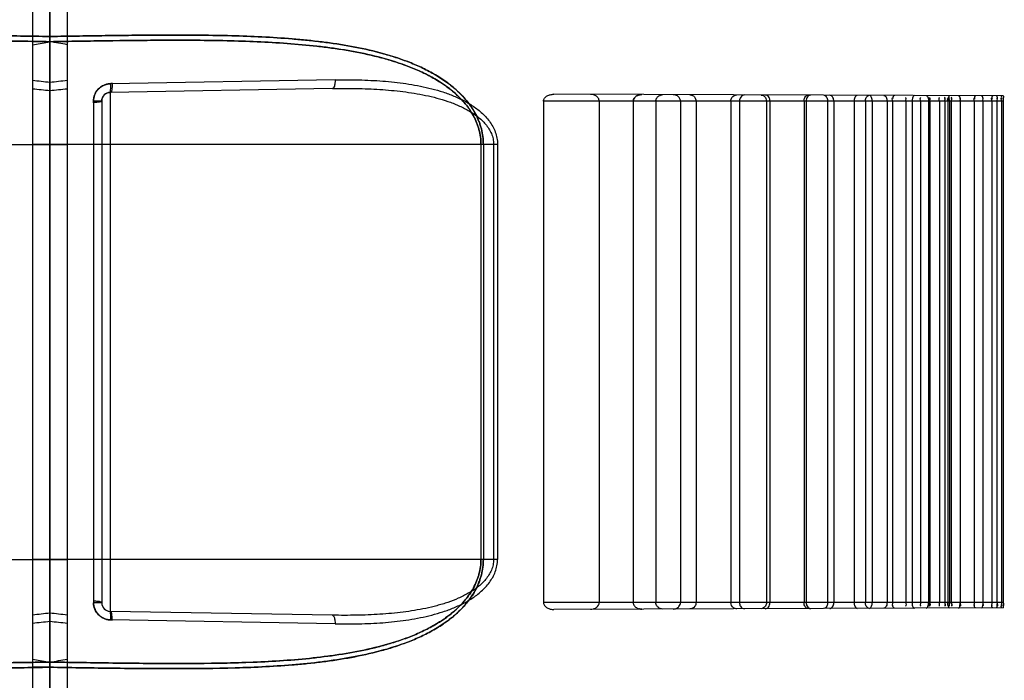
# Model space of a CAD drawing. Header units: millimetres. Extents: x 0 to 297, y 0 to 210.
# Tile 271 of 455: x 143.063 to 143.518, y 157.467 to 157.773. Entities that reach past the tile are written whole.
import ezdxf

# ---------------------------------------------------------------- set-up
doc = ezdxf.new("R2010")
doc.units = ezdxf.units.MM
doc.header["$LTSCALE"] = 16.335
doc.layers.add('INTFCLR_1', color=7, linetype='CONTINUOUS')
doc.layers.add('INTFCLR_72935', color=7, linetype='CONTINUOUS')

msp = doc.modelspace()

# ---------------------------------------------------------------- linework, layer by layer
at = {"layer": 'INTFCLR_1', "color": 6, "linetype": 'Continuous'}
for p, q in [((143.06858, 160.96814), (143.06858, 157.2367)), ((143.07658, 157.26157), (143.07658, 160.96955)), ((143.30494, 157.73529), (143.30494, 157.50329)), ((143.33075, 157.73529), (143.33075, 157.50329)), ((143.34649, 157.73529), (143.34649, 157.50329)), ((143.35693, 157.73529), (143.35693, 157.50329)), ((143.36833, 157.73529), (143.36833, 157.50329)), ((143.37555, 157.73529), (143.37555, 157.50329)), ((143.39166, 157.73529), (143.39166, 157.50329)), ((143.39563, 157.73529), (143.39563, 157.50329)), ((143.40812, 157.73529), (143.40812, 157.50329)), ((143.40976, 157.73529), (143.40976, 157.50329)), ((143.42551, 157.73529), (143.42551, 157.50329)), ((143.42651, 157.73529), (143.42651, 157.50329)), ((143.43639, 157.73529), (143.43639, 157.50329)), ((143.43929, 157.73529), (143.43929, 157.50329)), ((143.44871, 157.73529), (143.44871, 157.50329)), ((143.45394, 157.73529), (143.45394, 157.50329)), ((143.45702, 157.73529), (143.45702, 157.50329)), ((143.46391, 157.73529), (143.46391, 157.50329)), ((143.46645, 157.73529), (143.46645, 157.50329)), ((143.4726, 157.73529), (143.4726, 157.50329)), ((143.47548, 157.73529), (143.47548, 157.50329)), ((143.47944, 157.73529), (143.47944, 157.50329)), ((143.48316, 157.73529), (143.48316, 157.50329)), ((143.48368, 157.73529), (143.48368, 157.50329)), ((143.48815, 157.73529), (143.48815, 157.50329)), ((143.49064, 157.73529), (143.49064, 157.50329)), ((143.49206, 157.73529), (143.49206, 157.50329)), ((143.49284, 157.73529), (143.49284, 157.50329)), ((143.49366, 157.73529), (143.49366, 157.50329)), ((143.49778, 157.73529), (143.49778, 157.50329)), ((143.50427, 157.73529), (143.50427, 157.50329)), ((143.50823, 157.73529), (143.50823, 157.50329)), ((143.51248, 157.73529), (143.51248, 157.50329)), ((143.5148, 157.73529), (143.5148, 157.50329)), ((143.5169, 157.73529), (143.5169, 157.50329)), ((143.51767, 157.73529), (143.51767, 157.50329))]:
    msp.add_line(p, q, dxfattribs=at)
at = {"layer": 'INTFCLR_1', "color": 9, "linetype": 'Continuous'}
for p, q in [((143.07658, 157.76521), (143.06858, 157.76521)), ((143.06858, 157.76141), (143.07658, 157.76282)), ((143.20738, 157.74115), (143.10451, 157.73936)), ((143.2085, 157.74515), (143.1047, 157.74336)), ((143.10451, 157.73936), (143.10451, 157.49922)), ((143.5176, 157.73775), (143.30976, 157.73847)), ((143.09676, 157.73536), (143.09676, 157.50322)), ((143.10058, 157.73536), (143.09676, 157.73536)), ((143.10058, 157.73536), (143.10058, 157.50322)), ((143.51767, 157.73529), (143.30494, 157.73529)), ((143.2837, 157.71529), (143.06858, 157.71529)), ((143.27602, 157.71529), (143.27602, 157.52329)), ((143.27713, 157.71529), (143.27713, 157.52329)), ((143.28189, 157.71529), (143.28189, 157.52329)), ((143.2837, 157.71529), (143.2837, 157.52329)), ((143.2837, 157.52329), (143.06858, 157.52329)), ((143.10058, 157.50322), (143.09676, 157.50322)), ((143.51767, 157.50329), (143.30494, 157.50329)), ((143.5176, 157.50083), (143.30976, 157.5001)), ((143.20738, 157.49742), (143.10451, 157.49922)), ((143.2085, 157.49342), (143.1047, 157.49522)), ((143.06858, 157.47717), (143.07658, 157.47576)), ((143.07658, 157.47336), (143.06858, 157.47336))]:
    msp.add_line(p, q, dxfattribs=at)
at = {"layer": 'INTFCLR_1', "color": 7, "linetype": 'Continuous'}
for points in [[(143.34942, 157.73824), (143.34929, 157.73821), (143.34916, 157.73817)], [(143.34942, 157.73824), (143.34956, 157.73826), (143.34969, 157.73828), (143.34983, 157.7383), (143.34997, 157.73831), (143.35011, 157.73832), (143.35025, 157.73833), (143.3504, 157.73833)], [(143.34917, 157.5004), (143.34929, 157.50037), (143.34942, 157.50034)], [(143.3504, 157.50024), (143.35026, 157.50024), (143.35012, 157.50025), (143.34999, 157.50026), (143.34984, 157.50027), (143.3497, 157.50029), (143.34956, 157.50031), (143.34942, 157.50034)]]:
    msp.add_lwpolyline(points, dxfattribs=at)
at = {"layer": 'INTFCLR_1', "color": 9, "linetype": 'Continuous'}
for centre, radius, start, end in [((142.87346, 155.98958), 1.76604, 83.39571, 83.65692), ((142.84029, 155.62307), 2.13012, 83.63122, 83.84769), ((143.10458, 157.73536), 0.004, 91, 180), ((143.10458, 157.50322), 0.004, 180, 269), ((142.84029, 159.61551), 2.13012, 276.15231, 276.36878), ((142.87346, 159.24899), 1.76604, 276.34308, 276.60429)]:
    msp.add_arc(centre, radius, start, end, dxfattribs=at)
for points, knots in [([(143.07658, 157.76521), (143.0857, 157.76537), (143.10433, 157.76567), (143.13238, 157.76595), (143.15599, 157.76578), (143.17473, 157.76509), (143.18637, 157.76436), (143.19562, 157.76351), (143.20476, 157.76248), (143.21602, 157.76079), (143.2271, 157.75838), (143.23467, 157.75618), (143.23894, 157.75476), (143.24316, 157.75321), (143.24832, 157.75103), (143.25429, 157.74796), (143.25903, 157.74495), (143.26262, 157.74223), (143.26606, 157.73925), (143.2692, 157.73591), (143.27157, 157.73264), (143.2728, 157.73066), (143.27395, 157.7286), (143.27493, 157.72643), (143.27573, 157.72419), (143.27674, 157.72072), (143.27713, 157.71769), (143.27713, 157.71529)], [0, 0, 0, 0, 0.12336, 0.251896, 0.379208, 0.442435, 0.505427, 0.536832, 0.568018, 0.629717, 0.690714, 0.72109, 0.736287, 0.751512, 0.781833, 0.811984, 0.842223, 0.85751, 0.872869, 0.903658, 0.919337, 0.927281, 0.935229, 0.951218, 0.959319, 0.967461, 1, 1, 1, 1]), ([(143.27713, 157.71529), (143.27713, 157.71769), (143.27674, 157.72072), (143.27573, 157.72418), (143.27494, 157.72642), (143.27372, 157.72911), (143.27223, 157.73164), (143.27091, 157.73356), (143.26884, 157.73629), (143.2661, 157.73921), (143.26267, 157.74218), (143.25909, 157.74491), (143.25528, 157.74733), (143.25134, 157.74948), (143.24731, 157.75146), (143.24008, 157.75451), (143.22934, 157.75788), (143.21831, 157.7603), (143.20933, 157.7618), (143.20019, 157.76306), (143.18863, 157.76421), (143.17464, 157.7651), (143.15582, 157.76578), (143.13218, 157.76595), (143.10419, 157.76567), (143.08564, 157.76537), (143.07658, 157.76521)], [0, 0, 0, 0, 0.032502, 0.040639, 0.048713, 0.064642, 0.080465, 0.088345, 0.096141, 0.126841, 0.142124, 0.157415, 0.18778, 0.202953, 0.218156, 0.24843, 0.308896, 0.370002, 0.400935, 0.432046, 0.494665, 0.55792, 0.621562, 0.749218, 0.877476, 1, 1, 1, 1]), ([(143.27602, 157.71529), (143.27602, 157.71758), (143.27563, 157.72048), (143.27463, 157.72378), (143.27384, 157.72592), (143.27262, 157.72849), (143.27114, 157.73091), (143.26983, 157.73274), (143.26777, 157.73536), (143.26505, 157.73814), (143.26164, 157.74097), (143.25807, 157.74358), (143.25429, 157.74589), (143.25037, 157.74793), (143.24636, 157.74982), (143.23917, 157.75273), (143.2285, 157.75595), (143.21754, 157.75824), (143.20861, 157.75966), (143.19952, 157.76086), (143.18803, 157.76195), (143.17412, 157.76279), (143.15541, 157.76342), (143.1319, 157.76357), (143.10406, 157.76327), (143.0856, 157.76297), (143.07658, 157.76282)], [0, 0, 0, 0, 0.031414, 0.039298, 0.047133, 0.062626, 0.07807, 0.085781, 0.093423, 0.123638, 0.138742, 0.153893, 0.18407, 0.199187, 0.214353, 0.244604, 0.305167, 0.366483, 0.397548, 0.428804, 0.491734, 0.555321, 0.619305, 0.747657, 0.876615, 1, 1, 1, 1]), ([(143.07658, 157.76282), (143.08567, 157.76298), (143.1042, 157.76328), (143.1321, 157.76357), (143.15557, 157.76342), (143.17421, 157.76278), (143.18578, 157.76209), (143.19498, 157.76129), (143.20406, 157.76032), (143.21526, 157.75871), (143.22627, 157.75641), (143.2338, 157.75432), (143.23804, 157.75296), (143.24224, 157.75149), (143.24737, 157.74941), (143.2533, 157.74649), (143.25801, 157.74362), (143.26158, 157.74101), (143.265, 157.73818), (143.26813, 157.73499), (143.27049, 157.73187), (143.27172, 157.72997), (143.27285, 157.728), (143.27383, 157.72594), (143.27463, 157.72379), (143.27563, 157.72048), (143.27602, 157.71759), (143.27602, 157.71529)], [0, 0, 0, 0, 0.124225, 0.253464, 0.38147, 0.445037, 0.508359, 0.539923, 0.571261, 0.633235, 0.694443, 0.724886, 0.740103, 0.755337, 0.785636, 0.815695, 0.845748, 0.860894, 0.876077, 0.90638, 0.921736, 0.929497, 0.937248, 0.9528, 0.96066, 0.96855, 1, 1, 1, 1]), ([(143.2085, 157.74515), (143.20851, 157.74466), (143.20845, 157.74351), (143.20828, 157.7422), (143.20768, 157.74116), (143.20738, 157.74115)], [0, 0, 0, 0, 0.341014, 0.786363, 1, 1, 1, 1]), ([(143.20738, 157.74115), (143.21104, 157.74122), (143.21833, 157.74123), (143.22919, 157.74081), (143.2399, 157.73984), (143.24869, 157.73843), (143.25559, 157.73679), (143.25981, 157.73552), (143.26311, 157.73433), (143.26633, 157.73301), (143.27019, 157.73111), (143.27379, 157.72875), (143.27641, 157.72653), (143.27819, 157.72466), (143.27972, 157.72258), (143.28093, 157.72031), (143.28171, 157.71786), (143.2819, 157.71615), (143.28189, 157.71529)], [0, 0, 0, 0, 0.129737, 0.257789, 0.384377, 0.510018, 0.572731, 0.634983, 0.665967, 0.696869, 0.757849, 0.818212, 0.848604, 0.879072, 0.909383, 0.939632, 0.969604, 1, 1, 1, 1]), ([(143.2085, 157.74515), (143.2122, 157.74521), (143.21956, 157.74521), (143.23052, 157.7447), (143.24133, 157.74355), (143.25021, 157.7419), (143.25717, 157.74001), (143.26143, 157.73854), (143.26475, 157.73716), (143.26801, 157.73564), (143.27193, 157.73343), (143.27555, 157.73072), (143.27817, 157.72817), (143.27997, 157.72602), (143.28152, 157.72364), (143.28273, 157.72103), (143.28352, 157.71822), (143.2837, 157.71627), (143.2837, 157.71529)], [0, 0, 0, 0, 0.126447, 0.251299, 0.374875, 0.497872, 0.559525, 0.620986, 0.651723, 0.682501, 0.743704, 0.805186, 0.836613, 0.868537, 0.900785, 0.933489, 0.966362, 1, 1, 1, 1]), ([(143.07658, 157.47336), (143.0857, 157.4732), (143.10433, 157.4729), (143.13238, 157.47262), (143.15599, 157.4728), (143.17473, 157.47348), (143.18637, 157.47422), (143.19562, 157.47506), (143.20476, 157.47609), (143.21602, 157.47778), (143.2271, 157.4802), (143.23467, 157.48239), (143.23894, 157.48382), (143.24316, 157.48537), (143.24832, 157.48754), (143.25429, 157.49061), (143.25903, 157.49362), (143.26262, 157.49635), (143.26606, 157.49932), (143.2692, 157.50267), (143.27157, 157.50593), (143.2728, 157.50791), (143.27395, 157.50998), (143.27493, 157.51214), (143.27573, 157.51439), (143.27674, 157.51785), (143.27713, 157.52088), (143.27713, 157.52329)], [0, 0, 0, 0, 0.12336, 0.251896, 0.379208, 0.442435, 0.505427, 0.536832, 0.568018, 0.629717, 0.690714, 0.72109, 0.736287, 0.751512, 0.781833, 0.811984, 0.842223, 0.85751, 0.872869, 0.903658, 0.919337, 0.927281, 0.935229, 0.951218, 0.959319, 0.967461, 1, 1, 1, 1]), ([(143.27713, 157.52329), (143.27713, 157.52088), (143.27674, 157.51786), (143.27573, 157.5144), (143.27494, 157.51216), (143.27372, 157.50947), (143.27223, 157.50694), (143.27091, 157.50502), (143.26884, 157.50228), (143.2661, 157.49936), (143.26267, 157.4964), (143.25909, 157.49366), (143.25528, 157.49124), (143.25134, 157.48909), (143.24731, 157.48712), (143.24008, 157.48407), (143.22934, 157.48069), (143.21831, 157.47828), (143.20933, 157.47678), (143.20019, 157.47552), (143.18863, 157.47436), (143.17464, 157.47347), (143.15582, 157.47279), (143.13218, 157.47262), (143.10419, 157.4729), (143.08564, 157.4732), (143.07658, 157.47336)], [0, 0, 0, 0, 0.032502, 0.040639, 0.048713, 0.064642, 0.080465, 0.088345, 0.096141, 0.126841, 0.142124, 0.157415, 0.18778, 0.202953, 0.218156, 0.24843, 0.308896, 0.370002, 0.400935, 0.432046, 0.494665, 0.55792, 0.621562, 0.749218, 0.877476, 1, 1, 1, 1]), ([(143.07658, 157.47576), (143.08567, 157.4756), (143.1042, 157.4753), (143.1321, 157.47501), (143.15557, 157.47516), (143.17421, 157.47579), (143.18578, 157.47649), (143.19498, 157.47728), (143.20406, 157.47826), (143.21526, 157.47986), (143.22627, 157.48216), (143.2338, 157.48425), (143.23804, 157.48561), (143.24224, 157.48708), (143.24737, 157.48916), (143.2533, 157.49209), (143.25801, 157.49496), (143.26158, 157.49756), (143.265, 157.50039), (143.26813, 157.50359), (143.27049, 157.50671), (143.27172, 157.5086), (143.27285, 157.51057), (143.27383, 157.51264), (143.27463, 157.51479), (143.27563, 157.51809), (143.27602, 157.52099), (143.27602, 157.52329)], [0, 0, 0, 0, 0.124225, 0.253464, 0.38147, 0.445037, 0.508359, 0.539923, 0.571261, 0.633235, 0.694443, 0.724886, 0.740103, 0.755337, 0.785636, 0.815695, 0.845748, 0.860894, 0.876077, 0.90638, 0.921736, 0.929497, 0.937248, 0.9528, 0.96066, 0.96855, 1, 1, 1, 1]), ([(143.27602, 157.52329), (143.27602, 157.52099), (143.27563, 157.5181), (143.27463, 157.5148), (143.27384, 157.51265), (143.27262, 157.51008), (143.27114, 157.50767), (143.26983, 157.50584), (143.26777, 157.50322), (143.26505, 157.50043), (143.26164, 157.49761), (143.25807, 157.495), (143.25429, 157.49269), (143.25037, 157.49064), (143.24636, 157.48875), (143.23917, 157.48585), (143.2285, 157.48263), (143.21754, 157.48034), (143.20861, 157.47891), (143.19952, 157.47772), (143.18803, 157.47662), (143.17412, 157.47579), (143.15541, 157.47515), (143.1319, 157.47501), (143.10406, 157.4753), (143.0856, 157.4756), (143.07658, 157.47576)], [0, 0, 0, 0, 0.031414, 0.039298, 0.047133, 0.062626, 0.07807, 0.085781, 0.093423, 0.123638, 0.138742, 0.153893, 0.18407, 0.199187, 0.214353, 0.244604, 0.305167, 0.366483, 0.397548, 0.428804, 0.491734, 0.555321, 0.619305, 0.747657, 0.876615, 1, 1, 1, 1]), ([(143.28189, 157.52329), (143.28189, 157.52244), (143.28171, 157.52073), (143.28093, 157.51828), (143.27973, 157.51601), (143.27821, 157.51394), (143.27644, 157.51208), (143.27448, 157.51041), (143.27238, 157.5089), (143.26944, 157.5071), (143.26555, 157.50518), (143.26149, 157.50362), (143.25816, 157.50256), (143.25478, 157.50159), (143.24876, 157.50016), (143.23998, 157.49874), (143.23107, 157.49793), (143.22386, 157.49756), (143.21655, 157.49735), (143.21105, 157.49736), (143.20738, 157.49742)], [0, 0, 0, 0, 0.030062, 0.060238, 0.090311, 0.120578, 0.150842, 0.181066, 0.211521, 0.242136, 0.303191, 0.364665, 0.395704, 0.426889, 0.48923, 0.614486, 0.74127, 0.805385, 0.869962, 1, 1, 1, 1]), ([(143.2085, 157.49342), (143.2122, 157.49336), (143.21956, 157.49336), (143.23052, 157.49387), (143.24133, 157.49502), (143.25021, 157.49667), (143.25717, 157.49857), (143.26143, 157.50003), (143.26475, 157.50141), (143.26801, 157.50293), (143.27193, 157.50514), (143.27555, 157.50785), (143.27817, 157.5104), (143.27997, 157.51255), (143.28152, 157.51494), (143.28273, 157.51754), (143.28352, 157.52035), (143.2837, 157.5223), (143.2837, 157.52329)], [0, 0, 0, 0, 0.126447, 0.251299, 0.374875, 0.497872, 0.559525, 0.620986, 0.651723, 0.682501, 0.743704, 0.805186, 0.836613, 0.868537, 0.900785, 0.933489, 0.966362, 1, 1, 1, 1]), ([(143.20738, 157.49742), (143.20768, 157.49742), (143.20828, 157.49638), (143.20845, 157.49507), (143.20851, 157.49391), (143.2085, 157.49342)], [0, 0, 0, 0, 0.213638, 0.658986, 1, 1, 1, 1])]:
    msp.add_open_spline(points, degree=3, knots=knots, dxfattribs=at)
at = {"layer": 'INTFCLR_1', "color": 7, "linetype": 'Continuous'}
for points, knots in [([(143.09673, 157.73458), (143.09667, 157.7351), (143.09678, 157.73614), (143.09718, 157.73842), (143.09846, 157.74052), (143.10025, 157.742), (143.10163, 157.74275), (143.10313, 157.74323), (143.10417, 157.74335), (143.1047, 157.74336)], [0, 0, 0, 0, 0.117169, 0.235064, 0.526807, 0.645227, 0.763108, 0.881689, 1, 1, 1, 1]), ([(143.10547, 157.74341), (143.10495, 157.74345), (143.10391, 157.74332), (143.10237, 157.74304), (143.10069, 157.74231), (143.09921, 157.74121), (143.09805, 157.73979), (143.09732, 157.73841), (143.09686, 157.73691), (143.09676, 157.73587), (143.09676, 157.73536)], [0, 0, 0, 0, 0.117701, 0.236074, 0.35376, 0.530178, 0.648131, 0.765238, 0.882813, 1, 1, 1, 1]), ([(143.09676, 157.73536), (143.09676, 157.7361), (143.09698, 157.73761), (143.09792, 157.73968), (143.09941, 157.74142), (143.10164, 157.74289), (143.10356, 157.74333), (143.1047, 157.74336)], [0, 0, 0, 0, 0.180318, 0.361107, 0.542807, 0.725532, 1, 1, 1, 1]), ([(143.10451, 157.73936), (143.10461, 157.73936), (143.10458, 157.73996), (143.10472, 157.74061), (143.1047, 157.74195), (143.1047, 157.74286), (143.1047, 157.74336)], [0, 0, 0, 0, 0.073635, 0.296153, 0.633674, 1, 1, 1, 1]), ([(143.10547, 157.74341), (143.10545, 157.74316), (143.10539, 157.74243), (143.10529, 157.74142), (143.10517, 157.74049), (143.10507, 157.73988), (143.10499, 157.73959), (143.10494, 157.73938), (143.1049, 157.73938)], [0, 0, 0, 0, 0.180442, 0.543268, 0.738068, 0.883457, 0.969686, 1, 1, 1, 1]), ([(143.10058, 157.73536), (143.10058, 157.73561), (143.10065, 157.73639), (143.10116, 157.73762), (143.10253, 157.73901), (143.10401, 157.73945), (143.1049, 157.73938)], [0, 0, 0, 0, 0.118669, 0.354892, 0.591123, 1, 1, 1, 1]), ([(143.3504, 157.73833), (143.3499, 157.73833), (143.3488, 157.73817), (143.34717, 157.7373), (143.34649, 157.73599), (143.34649, 157.73529)], [0, 0, 0, 0, 0.280023, 0.606808, 1, 1, 1, 1]), ([(143.34649, 157.73529), (143.34649, 157.73585), (143.34705, 157.73725), (143.34837, 157.73797), (143.34917, 157.73818)], [0, 0, 0, 0, 0.407261, 1, 1, 1, 1]), ([(143.34916, 157.73817), (143.34872, 157.73806), (143.34745, 157.73756), (143.34649, 157.7362), (143.34649, 157.73529)], [0, 0, 0, 0, 0.332204, 1, 1, 1, 1]), ([(143.10058, 157.73536), (143.10058, 157.73531), (143.10038, 157.73522), (143.09993, 157.73485), (143.09853, 157.73477), (143.09743, 157.73465), (143.09673, 157.73458)], [0, 0, 0, 0, 0.035266, 0.133509, 0.467829, 1, 1, 1, 1]), ([(143.09673, 157.50399), (143.09667, 157.50348), (143.09678, 157.50244), (143.09718, 157.50015), (143.09846, 157.49806), (143.10025, 157.49657), (143.10163, 157.49582), (143.10313, 157.49535), (143.10417, 157.49523), (143.1047, 157.49522)], [0, 0, 0, 0, 0.117169, 0.235064, 0.526807, 0.645227, 0.763108, 0.881689, 1, 1, 1, 1]), ([(143.10058, 157.50322), (143.10058, 157.50326), (143.10038, 157.50335), (143.09993, 157.50372), (143.09853, 157.50381), (143.09743, 157.50392), (143.09673, 157.50399)], [0, 0, 0, 0, 0.035266, 0.133509, 0.467829, 1, 1, 1, 1]), ([(143.1047, 157.49522), (143.10393, 157.49523), (143.10241, 157.49547), (143.10032, 157.49646), (143.0986, 157.49797), (143.09717, 157.50021), (143.09676, 157.5021), (143.09676, 157.50322)], [0, 0, 0, 0, 0.183896, 0.367242, 0.549563, 0.730829, 1, 1, 1, 1]), ([(143.10547, 157.49517), (143.10495, 157.49513), (143.10391, 157.49525), (143.10237, 157.49554), (143.10069, 157.49627), (143.09921, 157.49737), (143.09805, 157.49878), (143.09732, 157.50017), (143.09686, 157.50166), (143.09676, 157.5027), (143.09676, 157.50322)], [0, 0, 0, 0, 0.117701, 0.236074, 0.35376, 0.530178, 0.648131, 0.765238, 0.882813, 1, 1, 1, 1]), ([(143.10058, 157.50322), (143.10058, 157.50296), (143.10065, 157.50219), (143.10116, 157.50096), (143.10253, 157.49957), (143.10401, 157.49912), (143.1049, 157.49919)], [0, 0, 0, 0, 0.118669, 0.354892, 0.591123, 1, 1, 1, 1]), ([(143.34649, 157.50329), (143.34649, 157.50275), (143.34691, 157.50165), (143.34838, 157.50052), (143.34967, 157.50025), (143.3504, 157.50024)], [0, 0, 0, 0, 0.299774, 0.597295, 1, 1, 1, 1]), ([(143.10451, 157.49922), (143.10461, 157.49922), (143.10458, 157.49862), (143.10472, 157.49796), (143.1047, 157.49663), (143.1047, 157.49571), (143.1047, 157.49522)], [0, 0, 0, 0, 0.073635, 0.296153, 0.633674, 1, 1, 1, 1]), ([(143.10547, 157.49517), (143.10545, 157.49541), (143.10539, 157.49615), (143.10529, 157.49716), (143.10517, 157.49809), (143.10507, 157.4987), (143.10499, 157.49898), (143.10494, 157.4992), (143.1049, 157.49919)], [0, 0, 0, 0, 0.180442, 0.543268, 0.738068, 0.883457, 0.969686, 1, 1, 1, 1])]:
    msp.add_open_spline(points, degree=3, knots=knots, dxfattribs=at)
at = {"layer": 'INTFCLR_1', "color": 6, "linetype": 'Continuous'}
for points, knots in [([(143.30494, 157.73529), (143.30494, 157.73577), (143.30535, 157.73683), (143.30661, 157.73778), (143.30813, 157.73835), (143.30919, 157.73848), (143.30976, 157.73847)], [0, 0, 0, 0, 0.231771, 0.498079, 0.729428, 1, 1, 1, 1]), ([(143.33075, 157.73529), (143.33075, 157.73579), (143.33041, 157.73681), (143.32895, 157.73808), (143.32752, 157.73841), (143.32665, 157.73841)], [0, 0, 0, 0, 0.264958, 0.534677, 1, 1, 1, 1]), ([(143.35693, 157.73529), (143.35693, 157.73579), (143.35721, 157.73676), (143.35839, 157.73796), (143.35955, 157.7383), (143.36022, 157.7383)], [0, 0, 0, 0, 0.307293, 0.586719, 1, 1, 1, 1]), ([(143.36833, 157.73529), (143.36833, 157.73578), (143.36805, 157.73675), (143.36683, 157.73795), (143.36563, 157.73828), (143.36492, 157.73828)], [0, 0, 0, 0, 0.296882, 0.572016, 1, 1, 1, 1]), ([(143.37264, 157.73825), (143.37323, 157.73825), (143.37476, 157.73779), (143.37555, 157.73619), (143.37555, 157.73529)], [0, 0, 0, 0, 0.392963, 1, 1, 1, 1]), ([(143.39166, 157.73529), (143.39166, 157.73586), (143.39208, 157.73735), (143.3936, 157.73818), (143.39448, 157.73818)], [0, 0, 0, 0, 0.397881, 1, 1, 1, 1]), ([(143.39804, 157.73817), (143.39757, 157.73817), (143.3962, 157.73765), (143.39563, 157.73616), (143.39563, 157.73529)], [0, 0, 0, 0, 0.348816, 1, 1, 1, 1]), ([(143.40561, 157.73814), (143.40606, 157.73814), (143.40702, 157.73783), (143.40793, 157.73669), (143.40812, 157.73573), (143.40812, 157.73529)], [0, 0, 0, 0, 0.323851, 0.67886, 1, 1, 1, 1]), ([(143.40976, 157.73529), (143.40976, 157.73587), (143.40952, 157.73716), (143.40829, 157.73813), (143.4076, 157.73813)], [0, 0, 0, 0, 0.457522, 1, 1, 1, 1]), ([(143.42551, 157.73529), (143.42551, 157.73586), (143.42568, 157.73703), (143.42671, 157.73806), (143.42731, 157.73806)], [0, 0, 0, 0, 0.4895, 1, 1, 1, 1]), ([(143.42863, 157.73806), (143.42808, 157.73806), (143.42684, 157.73731), (143.42651, 157.73599), (143.42651, 157.73529)], [0, 0, 0, 0, 0.438705, 1, 1, 1, 1]), ([(143.43476, 157.73804), (143.43532, 157.73803), (143.43626, 157.73696), (143.43639, 157.73586), (143.43639, 157.73529)], [0, 0, 0, 0, 0.496271, 1, 1, 1, 1]), ([(143.43929, 157.73529), (143.43929, 157.73585), (143.4391, 157.73705), (143.43801, 157.73803), (143.43738, 157.73803)], [0, 0, 0, 0, 0.475196, 1, 1, 1, 1]), ([(143.45007, 157.73798), (143.44957, 157.73799), (143.44881, 157.73685), (143.44871, 157.73585), (143.44871, 157.73529)], [0, 0, 0, 0, 0.467569, 1, 1, 1, 1]), ([(143.45394, 157.73529), (143.45394, 157.73584), (143.45407, 157.73693), (143.455, 157.73797), (143.45555, 157.73796)], [0, 0, 0, 0, 0.504337, 1, 1, 1, 1]), ([(143.45702, 157.73529), (143.45702, 157.73585), (143.45695, 157.7368), (143.45627, 157.73796), (143.45581, 157.73796)], [0, 0, 0, 0, 0.549583, 1, 1, 1, 1]), ([(143.46245, 157.73794), (143.46291, 157.73794), (143.46379, 157.73696), (143.46391, 157.7359), (143.46391, 157.73529)], [0, 0, 0, 0, 0.42691, 1, 1, 1, 1]), ([(143.4767, 157.73789), (143.47617, 157.73789), (143.47556, 157.73666), (143.47548, 157.73575), (143.47548, 157.73529)], [0, 0, 0, 0, 0.533819, 1, 1, 1, 1]), ([(143.48206, 157.73787), (143.48257, 157.73787), (143.48309, 157.73662), (143.48316, 157.73575), (143.48316, 157.73529)], [0, 0, 0, 0, 0.521836, 1, 1, 1, 1]), ([(143.49297, 157.73783), (143.4925, 157.73784), (143.49214, 157.73654), (143.49206, 157.73575), (143.49206, 157.73529)], [0, 0, 0, 0, 0.501699, 1, 1, 1, 1]), ([(143.49698, 157.73782), (143.49743, 157.73782), (143.49771, 157.73651), (143.49778, 157.73575), (143.49778, 157.73529)], [0, 0, 0, 0, 0.492174, 1, 1, 1, 1]), ([(143.30494, 157.50329), (143.30494, 157.5028), (143.30535, 157.50175), (143.30661, 157.50079), (143.30813, 157.50022), (143.30919, 157.5001), (143.30976, 157.5001)], [0, 0, 0, 0, 0.231771, 0.498079, 0.729428, 1, 1, 1, 1]), ([(143.32665, 157.50016), (143.32712, 157.50016), (143.32813, 157.5003), (143.32985, 157.50104), (143.33075, 157.50242), (143.33075, 157.50329)], [0, 0, 0, 0, 0.254091, 0.536139, 1, 1, 1, 1]), ([(143.36022, 157.50028), (143.35977, 157.50028), (143.35872, 157.50048), (143.35735, 157.50149), (143.35693, 157.50269), (143.35693, 157.50329)], [0, 0, 0, 0, 0.280843, 0.635352, 1, 1, 1, 1]), ([(143.36492, 157.50029), (143.36541, 157.5003), (143.36643, 157.50049), (143.36785, 157.50144), (143.36833, 157.50263), (143.36833, 157.50329)], [0, 0, 0, 0, 0.298465, 0.605394, 1, 1, 1, 1]), ([(143.37555, 157.50329), (143.37555, 157.5027), (143.37512, 157.50116), (143.37355, 157.50032), (143.37264, 157.50032)], [0, 0, 0, 0, 0.395736, 1, 1, 1, 1]), ([(143.39448, 157.5004), (143.39391, 157.50039), (143.39243, 157.50085), (143.39166, 157.5024), (143.39166, 157.50329)], [0, 0, 0, 0, 0.387894, 1, 1, 1, 1]), ([(143.39563, 157.50329), (143.39563, 157.5027), (143.39593, 157.50133), (143.39728, 157.50041), (143.39804, 157.50041)], [0, 0, 0, 0, 0.435679, 1, 1, 1, 1]), ([(143.40812, 157.50329), (143.40812, 157.50271), (143.40779, 157.50131), (143.40639, 157.50044), (143.40561, 157.50044)], [0, 0, 0, 0, 0.422071, 1, 1, 1, 1]), ([(143.4076, 157.50044), (143.40816, 157.50044), (143.40943, 157.50121), (143.40976, 157.50257), (143.40976, 157.50329)], [0, 0, 0, 0, 0.439522, 1, 1, 1, 1]), ([(143.42731, 157.50051), (143.42684, 157.50051), (143.42573, 157.50135), (143.42551, 157.50258), (143.42551, 157.50329)], [0, 0, 0, 0, 0.403741, 1, 1, 1, 1]), ([(143.42651, 157.50329), (143.42651, 157.50272), (143.42675, 157.50146), (143.42795, 157.50051), (143.42863, 157.50052)], [0, 0, 0, 0, 0.456934, 1, 1, 1, 1]), ([(143.43639, 157.50329), (143.43639, 157.50271), (143.43626, 157.50161), (143.43532, 157.50054), (143.43476, 157.50054)], [0, 0, 0, 0, 0.506889, 1, 1, 1, 1]), ([(143.43738, 157.50055), (143.43788, 157.50055), (143.43903, 157.50134), (143.43929, 157.50259), (143.43929, 157.50329)], [0, 0, 0, 0, 0.420299, 1, 1, 1, 1]), ([(143.44871, 157.50329), (143.44871, 157.50272), (143.44881, 157.50172), (143.44958, 157.50059), (143.45007, 157.50059)], [0, 0, 0, 0, 0.534967, 1, 1, 1, 1]), ([(143.45555, 157.50061), (143.455, 157.50061), (143.45407, 157.50165), (143.45394, 157.50273), (143.45394, 157.50329)], [0, 0, 0, 0, 0.498351, 1, 1, 1, 1]), ([(143.45581, 157.50061), (143.45627, 157.50061), (143.45695, 157.50178), (143.45702, 157.50273), (143.45702, 157.50329)], [0, 0, 0, 0, 0.453272, 1, 1, 1, 1]), ([(143.46391, 157.50329), (143.46391, 157.50273), (143.4638, 157.50171), (143.46296, 157.50064), (143.46245, 157.50063)], [0, 0, 0, 0, 0.519842, 1, 1, 1, 1]), ([(143.47548, 157.50329), (143.47548, 157.50274), (143.47556, 157.50181), (143.47625, 157.50068), (143.4767, 157.50068)], [0, 0, 0, 0, 0.545524, 1, 1, 1, 1]), ([(143.48206, 157.5007), (143.48257, 157.5007), (143.48309, 157.50195), (143.48316, 157.50282), (143.48316, 157.50329)], [0, 0, 0, 0, 0.521836, 1, 1, 1, 1]), ([(143.49297, 157.50074), (143.4925, 157.50074), (143.49214, 157.50203), (143.49206, 157.50283), (143.49206, 157.50329)], [0, 0, 0, 0, 0.501699, 1, 1, 1, 1]), ([(143.49698, 157.50075), (143.49743, 157.50076), (143.49771, 157.50207), (143.49778, 157.50283), (143.49778, 157.50329)], [0, 0, 0, 0, 0.492174, 1, 1, 1, 1]), ([(143.1047, 157.49522), (143.1047, 157.49546), (143.10471, 157.49619), (143.1047, 157.49719), (143.10467, 157.49811), (143.10463, 157.49872), (143.10458, 157.499), (143.10455, 157.49922), (143.10451, 157.49922)], [0, 0, 0, 0, 0.180945, 0.544067, 0.738732, 0.883918, 0.96996, 1, 1, 1, 1])]:
    msp.add_open_spline(points, degree=3, knots=knots, dxfattribs=at)
for points in [[(143.46645, 157.73529), (143.46645, 157.73585), (143.46611, 157.73695), (143.46667, 157.73695)], [(143.46744, 157.73792), (143.4669, 157.73792), (143.46657, 157.7371), (143.46657, 157.73656)], [(143.4726, 157.73529), (143.4726, 157.73585), (143.47296, 157.73696), (143.4724, 157.73696)], [(143.47944, 157.73529), (143.47944, 157.73585), (143.47905, 157.73696), (143.47961, 157.73696)], [(143.48316, 157.73529), (143.48316, 157.73583), (143.48347, 157.7369), (143.48292, 157.7369)], [(143.48368, 157.73529), (143.48368, 157.73584), (143.4841, 157.73695), (143.48355, 157.73695)], [(143.48368, 157.73529), (143.48368, 157.73576), (143.48406, 157.73671), (143.48359, 157.73671)], [(143.48815, 157.73529), (143.48815, 157.73584), (143.48769, 157.73696), (143.48825, 157.73695)], [(143.48815, 157.73529), (143.48815, 157.73576), (143.48775, 157.73671), (143.48822, 157.7367)], [(143.49064, 157.73529), (143.49064, 157.73584), (143.49112, 157.73695), (143.49056, 157.73696)], [(143.49064, 157.73529), (143.49064, 157.73576), (143.49106, 157.7367), (143.49058, 157.7367)], [(143.49206, 157.73529), (143.49206, 157.73583), (143.49173, 157.7369), (143.49227, 157.73689)], [(143.49284, 157.73529), (143.49284, 157.73585), (143.49233, 157.73696), (143.49289, 157.73696)], [(143.49284, 157.73529), (143.49284, 157.73576), (143.4924, 157.7367), (143.49287, 157.7367)], [(143.49366, 157.73529), (143.49366, 157.73584), (143.4942, 157.73694), (143.49365, 157.73694)], [(143.49366, 157.73529), (143.49366, 157.73576), (143.49412, 157.7367), (143.49365, 157.7367)], [(143.49778, 157.73529), (143.49778, 157.73583), (143.49814, 157.73691), (143.4976, 157.73691)], [(143.50427, 157.73529), (143.50427, 157.73583), (143.50388, 157.73691), (143.50442, 157.73691)], [(143.5049, 157.73779), (143.50434, 157.73779), (143.50432, 157.73678), (143.50432, 157.73622)], [(143.50769, 157.73778), (143.50824, 157.73778), (143.50819, 157.73677), (143.50819, 157.73622)], [(143.50823, 157.73529), (143.50823, 157.73583), (143.50864, 157.7369), (143.5081, 157.7369)], [(143.51248, 157.73529), (143.51248, 157.73583), (143.51203, 157.7369), (143.51257, 157.7369)], [(143.51286, 157.73776), (143.51233, 157.73777), (143.5125, 157.73675), (143.5125, 157.73622)], [(143.5145, 157.73776), (143.51502, 157.73776), (143.51478, 157.73674), (143.51478, 157.73622)], [(143.5148, 157.73529), (143.5148, 157.73583), (143.51527, 157.7369), (143.51473, 157.7369)], [(143.5169, 157.73529), (143.5169, 157.73583), (143.5164, 157.73691), (143.51694, 157.73691)], [(143.51705, 157.73775), (143.51654, 157.73775), (143.51691, 157.73673), (143.51691, 157.73622)], [(143.5176, 157.73775), (143.51811, 157.73775), (143.51767, 157.73673), (143.51767, 157.73622)], [(143.51767, 157.73529), (143.51767, 157.73582), (143.51819, 157.73689), (143.51765, 157.73689)], [(143.46645, 157.50329), (143.46645, 157.50273), (143.46611, 157.50163), (143.46667, 157.50163)], [(143.46744, 157.50065), (143.4669, 157.50065), (143.46657, 157.50148), (143.46657, 157.50201)], [(143.4726, 157.50329), (143.4726, 157.50272), (143.47296, 157.50161), (143.4724, 157.50161)], [(143.47944, 157.50329), (143.47944, 157.50273), (143.47905, 157.50161), (143.47961, 157.50162)], [(143.48316, 157.50329), (143.48316, 157.50274), (143.48347, 157.50167), (143.48292, 157.50167)], [(143.48368, 157.50329), (143.48368, 157.50273), (143.4841, 157.50162), (143.48355, 157.50162)], [(143.48368, 157.50329), (143.48368, 157.50281), (143.48406, 157.50187), (143.48359, 157.50187)], [(143.48815, 157.50329), (143.48815, 157.50273), (143.48769, 157.50162), (143.48825, 157.50162)], [(143.48815, 157.50329), (143.48815, 157.50281), (143.48775, 157.50187), (143.48822, 157.50187)], [(143.49064, 157.50329), (143.49064, 157.50273), (143.49112, 157.50162), (143.49056, 157.50162)], [(143.49064, 157.50329), (143.49064, 157.50281), (143.49106, 157.50187), (143.49058, 157.50187)], [(143.49206, 157.50329), (143.49206, 157.50275), (143.49173, 157.50168), (143.49227, 157.50168)], [(143.49284, 157.50329), (143.49284, 157.50273), (143.49233, 157.50161), (143.49289, 157.50161)], [(143.49284, 157.50329), (143.49284, 157.50282), (143.4924, 157.50187), (143.49287, 157.50187)], [(143.49366, 157.50329), (143.49366, 157.50282), (143.49412, 157.50187), (143.49365, 157.50187)], [(143.49366, 157.50329), (143.49366, 157.50274), (143.4942, 157.50163), (143.49365, 157.50163)], [(143.49778, 157.50329), (143.49778, 157.50274), (143.49814, 157.50167), (143.4976, 157.50166)], [(143.50427, 157.50329), (143.50427, 157.50275), (143.50388, 157.50167), (143.50442, 157.50167)], [(143.5049, 157.50078), (143.50434, 157.50078), (143.50432, 157.50179), (143.50432, 157.50235)], [(143.50769, 157.50079), (143.50824, 157.50079), (143.50819, 157.5018), (143.50819, 157.50235)], [(143.50823, 157.50329), (143.50823, 157.50275), (143.50864, 157.50168), (143.5081, 157.50167)], [(143.51248, 157.50329), (143.51248, 157.50275), (143.51203, 157.50167), (143.51257, 157.50167)], [(143.51286, 157.50081), (143.51233, 157.50081), (143.5125, 157.50182), (143.5125, 157.50235)], [(143.5145, 157.50082), (143.51502, 157.50082), (143.51478, 157.50183), (143.51478, 157.50235)], [(143.5148, 157.50329), (143.5148, 157.50275), (143.51527, 157.50167), (143.51473, 157.50167)], [(143.5169, 157.50329), (143.5169, 157.50275), (143.5164, 157.50167), (143.51694, 157.50167)], [(143.51705, 157.50082), (143.51654, 157.50082), (143.51691, 157.50184), (143.51691, 157.50235)], [(143.5176, 157.50083), (143.51811, 157.50083), (143.51767, 157.50184), (143.51767, 157.50235)], [(143.51767, 157.50329), (143.51767, 157.50275), (143.51819, 157.50169), (143.51765, 157.50169)]]:
    msp.add_open_spline(points, degree=3, dxfattribs=at)
at = {"layer": 'INTFCLR_72935', "color": 6, "linetype": 'Continuous'}
for p, q in [((143.07658, 160.96955), (143.07658, 157.23529)), ((143.08458, 160.96814), (143.08458, 157.2367))]:
    msp.add_line(p, q, dxfattribs=at)
at = {"layer": 'INTFCLR_72935', "color": 9, "linetype": 'Continuous'}
for p, q in [((142.86946, 157.71529), (143.08458, 157.71529)), ((142.86946, 157.52329), (143.08458, 157.52329))]:
    msp.add_line(p, q, dxfattribs=at)
at = {"layer": 'INTFCLR_72935', "color": 6, "linetype": 'Continuous'}
for centre, radius, start, end in [((142.81174, 156.26039), 1.52564, 79.69786, 80.00308), ((142.81174, 156.26044), 1.52559, 79.69786, 80.00309), ((142.81174, 158.97818), 1.52564, 279.99692, 280.30214)]:
    msp.add_arc(centre, radius, start, end, dxfattribs=at)
at = {"layer": 'INTFCLR_72935', "color": 9, "linetype": 'Continuous'}
for centre, radius, start, end in [((143.2797, 155.98958), 1.76604, 96.34308, 96.60429), ((143.31287, 155.62307), 2.13012, 96.15231, 96.36878), ((143.31287, 159.61551), 2.13012, 263.63122, 263.84769), ((143.2797, 159.24899), 1.76604, 263.39571, 263.65692)]:
    msp.add_arc(centre, radius, start, end, dxfattribs=at)
for points, knots in [([(142.87603, 157.71529), (142.87603, 157.71769), (142.87642, 157.72072), (142.87742, 157.72418), (142.87822, 157.72642), (142.87944, 157.72911), (142.88093, 157.73164), (142.88225, 157.73356), (142.88432, 157.73629), (142.88706, 157.73921), (142.89048, 157.74218), (142.89407, 157.74491), (142.89788, 157.74733), (142.90182, 157.74948), (142.90585, 157.75146), (142.91308, 157.75451), (142.92381, 157.75788), (142.93485, 157.7603), (142.94383, 157.7618), (142.95297, 157.76306), (142.96453, 157.76421), (142.97852, 157.7651), (142.99734, 157.76578), (143.02098, 157.76595), (143.04897, 157.76567), (143.06752, 157.76537), (143.07658, 157.76521)], [0, 0, 0, 0, 0.032502, 0.040639, 0.048713, 0.064642, 0.080465, 0.088345, 0.096141, 0.126841, 0.142124, 0.157415, 0.18778, 0.202953, 0.218156, 0.24843, 0.308896, 0.370002, 0.400935, 0.432046, 0.494665, 0.55792, 0.621562, 0.749218, 0.877476, 1, 1, 1, 1]), ([(143.07658, 157.76521), (143.06746, 157.76537), (143.04883, 157.76567), (143.02078, 157.76595), (142.99717, 157.76578), (142.97843, 157.76509), (142.96679, 157.76436), (142.95754, 157.76351), (142.9484, 157.76248), (142.93714, 157.76079), (142.92606, 157.75838), (142.91849, 157.75618), (142.91422, 157.75476), (142.91, 157.75321), (142.90484, 157.75103), (142.89887, 157.74796), (142.89413, 157.74495), (142.89054, 157.74223), (142.8871, 157.73925), (142.88395, 157.73591), (142.88159, 157.73264), (142.88036, 157.73066), (142.87921, 157.7286), (142.87823, 157.72643), (142.87743, 157.72419), (142.87642, 157.72072), (142.87603, 157.71769), (142.87603, 157.71529)], [0, 0, 0, 0, 0.12336, 0.251896, 0.379208, 0.442435, 0.505427, 0.536832, 0.568018, 0.629717, 0.690714, 0.72109, 0.736287, 0.751512, 0.781833, 0.811984, 0.842223, 0.85751, 0.872869, 0.903658, 0.919337, 0.927281, 0.935229, 0.951218, 0.959319, 0.967461, 1, 1, 1, 1]), ([(142.87714, 157.71529), (142.87714, 157.71758), (142.87753, 157.72048), (142.87853, 157.72378), (142.87932, 157.72592), (142.88054, 157.72849), (142.88202, 157.73091), (142.88333, 157.73274), (142.88539, 157.73536), (142.88811, 157.73814), (142.89152, 157.74097), (142.89509, 157.74358), (142.89887, 157.74589), (142.90279, 157.74793), (142.9068, 157.74982), (142.91399, 157.75273), (142.92466, 157.75595), (142.93562, 157.75824), (142.94455, 157.75966), (142.95364, 157.76086), (142.96513, 157.76195), (142.97904, 157.76279), (142.99775, 157.76342), (143.02126, 157.76357), (143.0491, 157.76327), (143.06756, 157.76297), (143.07658, 157.76282)], [0, 0, 0, 0, 0.031414, 0.039298, 0.047133, 0.062626, 0.07807, 0.085781, 0.093423, 0.123638, 0.138742, 0.153893, 0.18407, 0.199187, 0.214353, 0.244604, 0.305167, 0.366483, 0.397548, 0.428804, 0.491734, 0.555321, 0.619305, 0.747657, 0.876615, 1, 1, 1, 1]), ([(143.07658, 157.76282), (143.06749, 157.76298), (143.04896, 157.76328), (143.02106, 157.76357), (142.99759, 157.76342), (142.97895, 157.76278), (142.96738, 157.76209), (142.95818, 157.76129), (142.9491, 157.76032), (142.9379, 157.75871), (142.92689, 157.75641), (142.91936, 157.75432), (142.91512, 157.75296), (142.91092, 157.75149), (142.90579, 157.74941), (142.89985, 157.74649), (142.89515, 157.74362), (142.89158, 157.74101), (142.88816, 157.73818), (142.88503, 157.73499), (142.88267, 157.73187), (142.88144, 157.72997), (142.88031, 157.728), (142.87933, 157.72594), (142.87853, 157.72379), (142.87753, 157.72048), (142.87714, 157.71759), (142.87714, 157.71529)], [0, 0, 0, 0, 0.124225, 0.253464, 0.38147, 0.445037, 0.508359, 0.539923, 0.571261, 0.633235, 0.694443, 0.724886, 0.740103, 0.755337, 0.785636, 0.815695, 0.845748, 0.860894, 0.876077, 0.90638, 0.921736, 0.929497, 0.937248, 0.9528, 0.96066, 0.96855, 1, 1, 1, 1]), ([(143.07658, 157.47336), (143.06746, 157.4732), (143.04883, 157.4729), (143.02078, 157.47262), (142.99717, 157.4728), (142.97843, 157.47348), (142.96679, 157.47422), (142.95754, 157.47506), (142.9484, 157.47609), (142.93714, 157.47778), (142.92606, 157.4802), (142.91849, 157.48239), (142.91422, 157.48382), (142.91, 157.48537), (142.90484, 157.48754), (142.89887, 157.49061), (142.89413, 157.49362), (142.89054, 157.49635), (142.8871, 157.49932), (142.88395, 157.50267), (142.88159, 157.50593), (142.88036, 157.50791), (142.87921, 157.50998), (142.87823, 157.51214), (142.87743, 157.51439), (142.87642, 157.51785), (142.87603, 157.52088), (142.87603, 157.52329)], [0, 0, 0, 0, 0.12336, 0.251896, 0.379208, 0.442435, 0.505427, 0.536832, 0.568018, 0.629717, 0.690714, 0.72109, 0.736287, 0.751512, 0.781833, 0.811984, 0.842223, 0.85751, 0.872869, 0.903658, 0.919337, 0.927281, 0.935229, 0.951218, 0.959319, 0.967461, 1, 1, 1, 1]), ([(142.87603, 157.52329), (142.87603, 157.52088), (142.87642, 157.51786), (142.87742, 157.5144), (142.87822, 157.51216), (142.87944, 157.50947), (142.88093, 157.50694), (142.88225, 157.50502), (142.88432, 157.50228), (142.88706, 157.49936), (142.89048, 157.4964), (142.89407, 157.49366), (142.89788, 157.49124), (142.90182, 157.48909), (142.90585, 157.48712), (142.91308, 157.48407), (142.92381, 157.48069), (142.93485, 157.47828), (142.94383, 157.47678), (142.95297, 157.47552), (142.96453, 157.47436), (142.97852, 157.47347), (142.99734, 157.47279), (143.02098, 157.47262), (143.04897, 157.4729), (143.06752, 157.4732), (143.07658, 157.47336)], [0, 0, 0, 0, 0.032502, 0.040639, 0.048713, 0.064642, 0.080465, 0.088345, 0.096141, 0.126841, 0.142124, 0.157415, 0.18778, 0.202953, 0.218156, 0.24843, 0.308896, 0.370002, 0.400935, 0.432046, 0.494665, 0.55792, 0.621562, 0.749218, 0.877476, 1, 1, 1, 1]), ([(142.87714, 157.52329), (142.87714, 157.52099), (142.87753, 157.5181), (142.87853, 157.5148), (142.87932, 157.51265), (142.88054, 157.51008), (142.88202, 157.50767), (142.88333, 157.50584), (142.88539, 157.50322), (142.88811, 157.50043), (142.89152, 157.49761), (142.89509, 157.495), (142.89887, 157.49269), (142.90279, 157.49064), (142.9068, 157.48875), (142.91399, 157.48585), (142.92466, 157.48263), (142.93562, 157.48034), (142.94455, 157.47891), (142.95364, 157.47772), (142.96513, 157.47662), (142.97904, 157.47579), (142.99775, 157.47515), (143.02126, 157.47501), (143.0491, 157.4753), (143.06756, 157.4756), (143.07658, 157.47576)], [0, 0, 0, 0, 0.031414, 0.039298, 0.047133, 0.062626, 0.07807, 0.085781, 0.093423, 0.123638, 0.138742, 0.153893, 0.18407, 0.199187, 0.214353, 0.244604, 0.305167, 0.366483, 0.397548, 0.428804, 0.491734, 0.555321, 0.619305, 0.747657, 0.876615, 1, 1, 1, 1]), ([(143.07658, 157.47576), (143.06749, 157.4756), (143.04896, 157.4753), (143.02106, 157.47501), (142.99759, 157.47516), (142.97895, 157.47579), (142.96738, 157.47649), (142.95818, 157.47728), (142.9491, 157.47826), (142.9379, 157.47986), (142.92689, 157.48216), (142.91936, 157.48425), (142.91512, 157.48561), (142.91092, 157.48708), (142.90579, 157.48916), (142.89985, 157.49209), (142.89515, 157.49496), (142.89158, 157.49756), (142.88816, 157.50039), (142.88503, 157.50359), (142.88267, 157.50671), (142.88144, 157.5086), (142.88031, 157.51057), (142.87933, 157.51264), (142.87853, 157.51479), (142.87753, 157.51809), (142.87714, 157.52099), (142.87714, 157.52329)], [0, 0, 0, 0, 0.124225, 0.253464, 0.38147, 0.445037, 0.508359, 0.539923, 0.571261, 0.633235, 0.694443, 0.724886, 0.740103, 0.755337, 0.785636, 0.815695, 0.845748, 0.860894, 0.876077, 0.90638, 0.921736, 0.929497, 0.937248, 0.9528, 0.96066, 0.96855, 1, 1, 1, 1])]:
    msp.add_open_spline(points, degree=3, knots=knots, dxfattribs=at)

doc.saveas('drawing.dxf')
